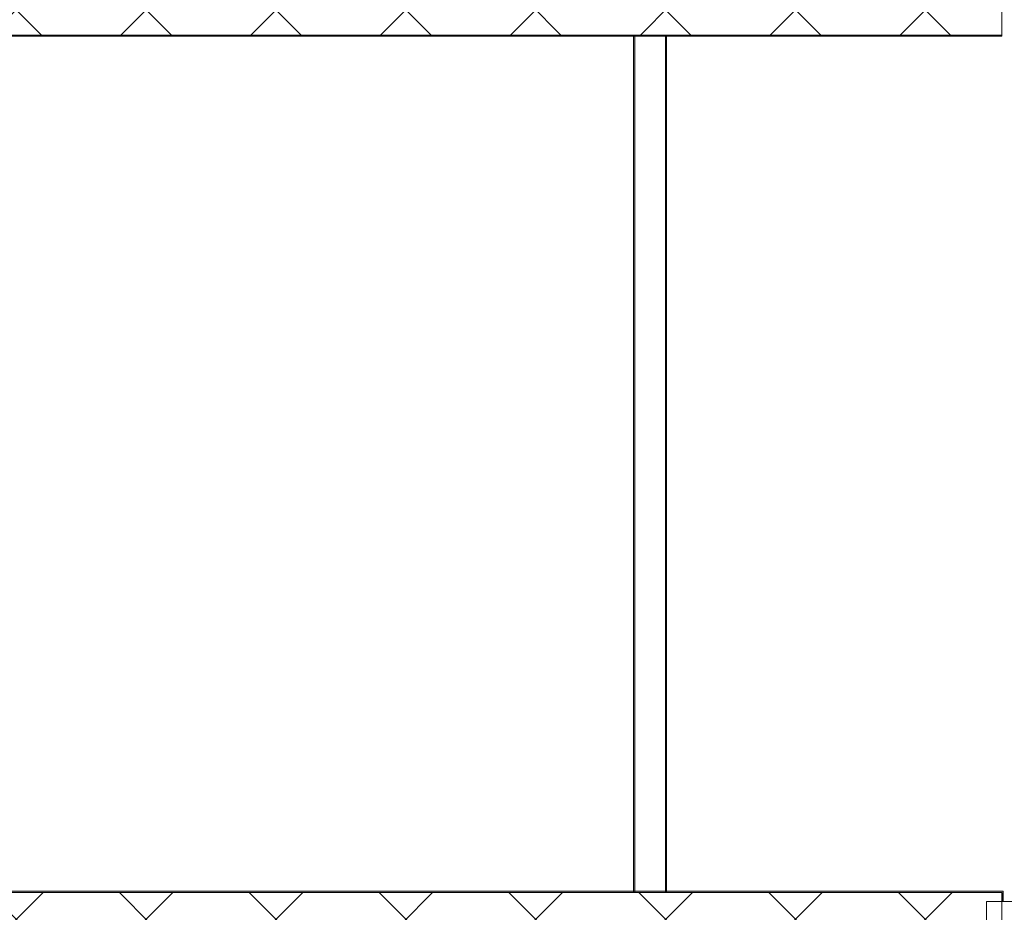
# Model space of a CAD drawing. Header units: inches. Extents: x -4136 to 1945, y -6639 to 12387.
# Tile 437 of 656: x -3461 to -3204, y 11542 to 11775. Entities that reach past the tile are written whole.
import ezdxf

# ---------------------------------------------------------------- set-up
doc = ezdxf.new("R2010")
doc.units = ezdxf.units.IN
doc.header["$MEASUREMENT"] = 0
for name, color, linetype, lineweight in [('A-FLOR', 7, 'Continuous', 9), ('A-GENM', 7, 'Continuous', 9), ('A-WALL', 7, 'Continuous', 9), ('A-WALL-PATT', 7, 'Continuous', 18), ('S-FNDN', 7, 'Continuous', 9)]:
    doc.layers.add(name, color=color, linetype=linetype, lineweight=lineweight)
pattern_1 = [(45, (0, 0), (-16.970563, 16.970563), []), (135, (0, 0), (-16.970563, -16.970563), [])]

# ---------------------------------------------------------------- blocks, each defined once
blk = doc.blocks.new('Tremco_ESF10_25 - Tremco_ESF10_25-654737-SLAB ON GROUND JOINTS')
at = {"layer": 'A-GENM', "true_color": 0xff0000}
blk.add_hatch(color=1, dxfattribs=at).paths.add_polyline_path([(-112, 0.16), (112, 0.16), (112, -0.16), (-112, -0.16)], flags=0)
blk.add_hatch(color=1, dxfattribs=at).paths.add_polyline_path([(-112, 0.16), (112, 0.16), (112, -0.16), (-112, -0.16)], flags=0)
at = {"layer": 'A-GENM', "color": 1, "true_color": 0xff0000}
for p, q in [((-112, 0.16), (-112, 0.16)), ((-112, 0.16), (-112, -0.16)), ((-112, -0.16), (-112, 0.16)), ((-112, 0.16), (112, 0.16)), ((112, 0.16), (-112, 0.16)), ((-112, -0.16), (-112, 0.16)), ((-112, 0.16), (-112, 0.16)), ((-112, 0.16), (-112, -0.16)), ((-112, 0.16), (112, 0.16)), ((112, 0.16), (-112, 0.16)), ((112, 0.16), (112, -0.16)), ((112, -0.16), (112, 0.16)), ((112, 0.16), (112, 0.16)), ((112, -0.16), (112, 0.16)), ((112, 0.16), (112, 0.16)), ((112, 0.16), (112, -0.16)), ((-112, -0.16), (-112, -0.16)), ((112, -0.16), (-112, -0.16)), ((112, -0.16), (-112, -0.16)), ((-112, -0.16), (-112, -0.16)), ((-112, -0.16), (112, -0.16)), ((-112, -0.16), (112, -0.16)), ((112, -0.16), (112, -0.16)), ((112, -0.16), (112, -0.16))]:
    blk.add_line(p, q, dxfattribs=at)

msp = doc.modelspace()

# ---------------------------------------------------------------- hatches: boundary and pattern name
at = {"layer": 'A-GENM', "true_color": 0xff0000}
for points in [[(-3204.37374, 11770.67444), (-3757.22827, 11770.67444), (-3757.22827, 11770.9894), (-3204.37374, 11770.9894)], [(-3204.37374, 11770.67444), (-3757.22827, 11770.67444), (-3757.22827, 11770.9894), (-3204.37374, 11770.9894)], [(-3204.05878, 11546.9894), (-3204.37374, 11546.9894), (-3487.32374, 11546.9894), (-3487.32374, 11547.30436), (-3204.05878, 11547.30436)], [(-3204.05878, 11546.9894), (-3204.37374, 11546.9894), (-3487.32374, 11546.9894), (-3487.32374, 11547.30436), (-3204.05878, 11547.30436)], [(-3204.37374, 11544.6144), (-3204.37374, 11546.9894), (-3204.05878, 11546.9894), (-3204.05878, 11544.6144)], [(-3204.37374, 11544.6144), (-3204.37374, 11546.9894), (-3204.05878, 11546.9894), (-3204.05878, 11544.6144)]]:
    msp.add_hatch(color=1, dxfattribs=at).paths.add_polyline_path(points, flags=0)
at = {"layer": 'A-WALL-PATT', "lineweight": 9, "true_color": 0xd0d0d0}
h = msp.add_hatch(dxfattribs=at)
h.set_pattern_fill('FP_2', color=254, style=0, pattern_type=2)
h.set_pattern_definition(pattern_1)
h.paths.add_polyline_path([(-3204.37374, 11778.9894), (-3204.37374, 11770.9894), (-3472.32374, 11770.9894), (-3480.32374, 11770.9894), (-3652.32374, 11770.9894), (-3660.32374, 11770.9894), (-3756.91124, 11770.9894), (-3756.91124, 11778.9894), (-3748.91124, 11778.9894)], flags=0)
h = msp.add_hatch(dxfattribs=at)
h.set_pattern_fill('FP_2', color=254, style=0, pattern_type=2)
h.set_pattern_definition(pattern_1)
h.paths.add_polyline_path([(-3204.37374, 11546.9894), (-3204.37374, 11538.9894), (-3483.32374, 11538.9894), (-3487.32374, 11538.9894), (-3487.32374, 11546.9894), (-3480.32374, 11546.9894), (-3472.32374, 11546.9894)], flags=0)
h = msp.add_hatch(dxfattribs=at)
h.set_pattern_fill('FP_2', color=254, style=0, pattern_type=2)
h.set_pattern_definition(pattern_1)
h.paths.add_polyline_path([(-3050.72414, 11544.6144), (-3050.72414, 11538.9894), (-3117.46164, 11538.9894), (-3123.08664, 11538.9894), (-3146.32374, 11538.9894), (-3146.32374, 11543.11066), (-3146.32374, 11543.1894), (-3162.32374, 11543.1894), (-3162.32374, 11543.11066), (-3162.32374, 11538.9894), (-3208.37374, 11538.9894), (-3208.37374, 11544.6144)], flags=0)
h.paths.add_polyline_path([(-2822.07374, 11544.6144), (-2822.07374, 11543.1894), (-2835.32374, 11543.1894), (-2835.32374, 11543.11066), (-2835.32374, 11538.9894), (-2904.72414, 11538.9894), (-2904.72414, 11544.6144)], flags=0)

# ---------------------------------------------------------------- linework, layer by layer
at = {"layer": 'A-FLOR'}
for p, q in [((-3300.32374, 11770.9894), (-3300.32374, 11546.9894)), ((-3292.32374, 11546.9894), (-3292.32374, 11770.9894))]:
    msp.add_line(p, q, dxfattribs=at)
at = {"layer": 'A-GENM', "color": 1, "true_color": 0xff0000}
for p, q in [((-3204.37374, 11770.9894), (-3757.22827, 11770.9894)), ((-3204.37374, 11770.9894), (-3757.22827, 11770.9894)), ((-3757.22827, 11770.9894), (-3204.37374, 11770.9894)), ((-3757.22827, 11770.9894), (-3204.37374, 11770.9894)), ((-3204.37374, 11770.67444), (-3757.22827, 11770.67444)), ((-3757.22827, 11770.67444), (-3204.37374, 11770.67444)), ((-3204.37374, 11770.67444), (-3757.22827, 11770.67444)), ((-3757.22827, 11770.67444), (-3204.37374, 11770.67444)), ((-3204.37374, 11770.9894), (-3204.37374, 11770.67444)), ((-3204.37374, 11770.67444), (-3204.37374, 11770.9894)), ((-3204.37374, 11770.67444), (-3204.37374, 11770.9894)), ((-3204.37374, 11770.9894), (-3204.37374, 11770.67444)), ((-3204.05878, 11547.30436), (-3487.32374, 11547.30436)), ((-3204.05878, 11547.30436), (-3487.32374, 11547.30436)), ((-3487.32374, 11547.30436), (-3204.05878, 11547.30436)), ((-3487.32374, 11547.30436), (-3204.05878, 11547.30436)), ((-3204.37374, 11546.9894), (-3487.32374, 11546.9894)), ((-3487.32374, 11546.9894), (-3204.37374, 11546.9894)), ((-3204.37374, 11546.9894), (-3487.32374, 11546.9894)), ((-3487.32374, 11546.9894), (-3204.37374, 11546.9894)), ((-3204.37374, 11544.6144), (-3204.37374, 11546.9894)), ((-3204.37374, 11546.9894), (-3204.37374, 11544.6144)), ((-3204.37374, 11544.6144), (-3204.37374, 11546.9894)), ((-3204.37374, 11546.9894), (-3204.37374, 11544.6144)), ((-3204.05878, 11547.30436), (-3204.05878, 11546.9894)), ((-3204.05878, 11546.9894), (-3204.05878, 11547.30436)), ((-3204.05878, 11546.9894), (-3204.05878, 11547.30436)), ((-3204.05878, 11547.30436), (-3204.05878, 11546.9894)), ((-3204.05878, 11544.6144), (-3204.05878, 11546.9894)), ((-3204.05878, 11544.6144), (-3204.05878, 11546.9894)), ((-3204.05878, 11546.9894), (-3204.05878, 11546.95003)), ((-3204.05878, 11546.9894), (-3204.05878, 11544.6144)), ((-3204.05878, 11546.95003), (-3204.05878, 11544.6144)), ((-3204.05878, 11544.6144), (-3204.37374, 11544.6144)), ((-3204.37374, 11544.6144), (-3204.05878, 11544.6144)), ((-3204.37374, 11544.6144), (-3204.05878, 11544.6144)), ((-3204.05878, 11544.6144), (-3204.37374, 11544.6144))]:
    msp.add_line(p, q, dxfattribs=at)
at = {"layer": 'A-WALL', "color": 253, "lineweight": 18, "true_color": 0xaaaaaa}
for p, q in [((-3204.37374, 11770.9894), (-3204.37374, 11778.9894)), ((-3472.32374, 11770.9894), (-3204.37374, 11770.9894)), ((-3204.37374, 11546.9894), (-3472.32374, 11546.9894)), ((-3204.37374, 11538.9894), (-3204.37374, 11546.9894))]:
    msp.add_line(p, q, dxfattribs=at)
at = {"layer": 'S-FNDN', "color": 253, "lineweight": 18, "true_color": 0xaaaaaa}
for p, q in [((-3050.72414, 11544.6144), (-3208.37374, 11544.6144)), ((-3208.37374, 11544.6144), (-3208.37374, 11538.9894))]:
    msp.add_line(p, q, dxfattribs=at)

# ---------------------------------------------------------------- block references
at = {"layer": 'A-GENM', "color": 1, "true_color": 0xff0000, "rotation": 90.0000000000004}
for p in [(-3300.48122, 11658.9894), (-3292.16626, 11658.9894)]:
    msp.add_blockref('Tremco_ESF10_25 - Tremco_ESF10_25-654737-SLAB ON GROUND JOINTS', p, dxfattribs=at)

doc.saveas('drawing.dxf')
